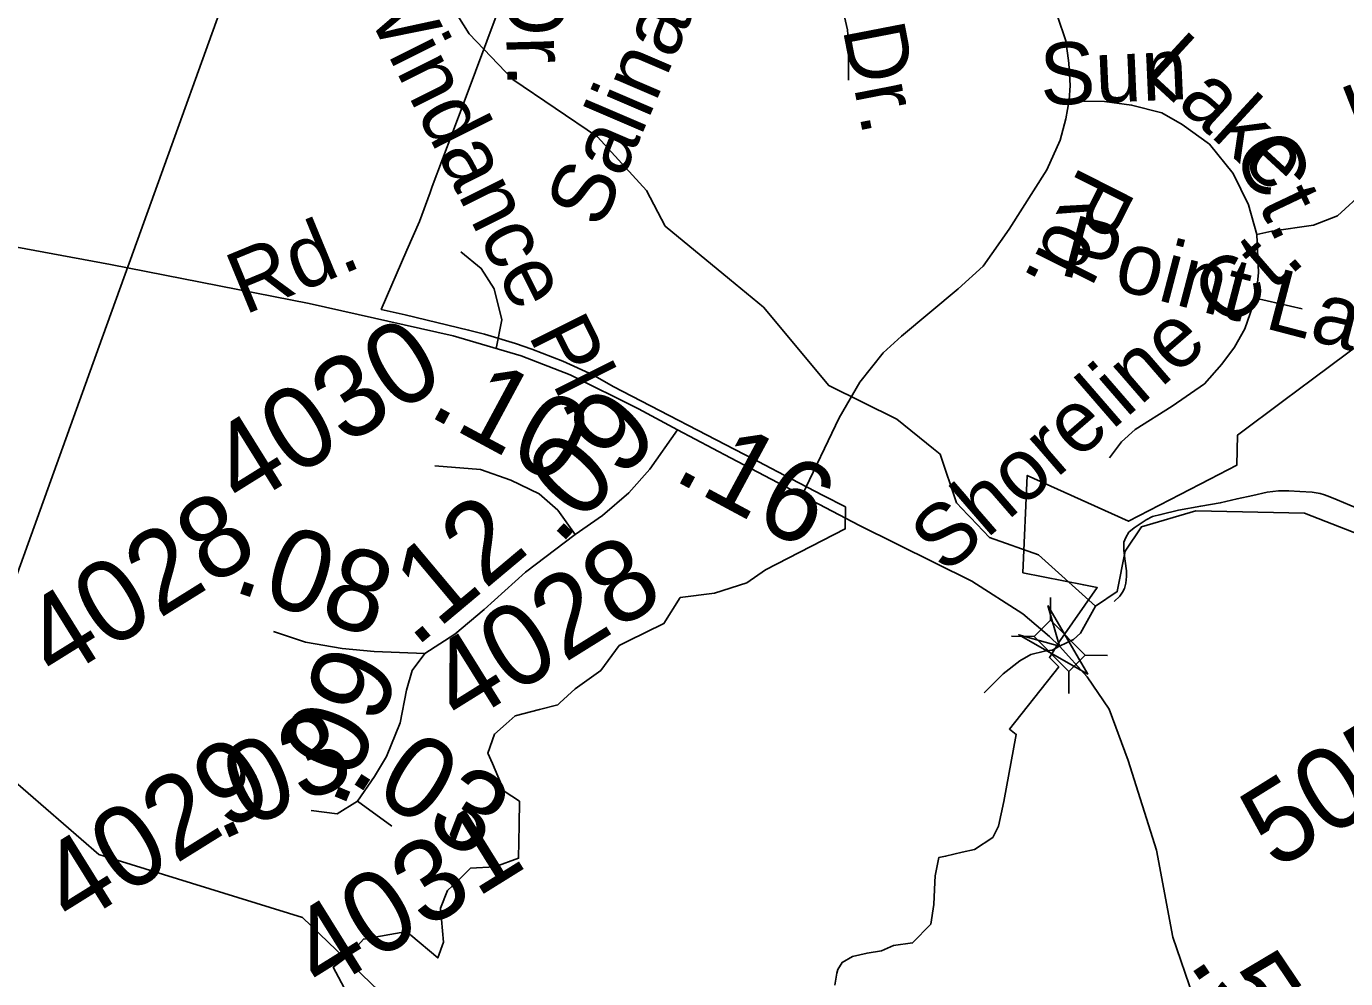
# Model space of a CAD drawing. Extents: x 2001466 to 31450019, y -30647475 to 847247.
# Drawn here: x 2055675 to 2059720, y 687753 to 690673 of the extents above; entities that cross this region are included whole.
import ezdxf

# ---------------------------------------------------------------- set-up
doc = ezdxf.new("R2010")
doc.units = 0
for name, color, linetype in [('Exist Boundary Political City Limit New', 7, 'Continuous'), ('Exist Hydrographic Creek Single Shore', 7, 'Continuous'), ('Exist Hydrographic Misc Water Feature', 7, 'Continuous'), ('Exist Road Non-System Type 51', 7, 'Continuous'), ('Exist Road Non-System Type 51 Label', 7, 'Continuous'), ('Exist Road Secondary Mileage Hundredths English Label', 7, 'Continuous'), ('Exist Road Secondary Structure Standard Bridge Attributed CELL', 7, 'Continuous'), ('Exist Road Secondary Structure Standard Bridge CELL', 7, 'Continuous'), ('Exist Road Secondary Type 51 Attributed', 7, 'Continuous'), ('Exist Road Secondary Type 51 Label', 7, 'Continuous'), ('Exist Road Secondary Type 51 Number Label', 7, 'Continuous'), ('Map Preparation Boundary City Limit Buffer Line', 7, 'Continuous')]:
    doc.layers.add(name, color=color, linetype=linetype)

msp = doc.modelspace()

# ---------------------------------------------------------------- linework, layer by layer
at = {"layer": 'Exist Boundary Political City Limit New'}
for points in [[(2055638.9, 688971.2), (2055898.6, 689692.2), (2055974, 689901.7), (2055994.5, 689958.6), (2056361.4, 690977.2)], [(2057124.4, 690728.6), (2057014.1, 690433.4), (2056919.6, 690182.2), (2056912.8, 690163.3), (2056880.1, 690074.4), (2056842.1, 689987.1), (2056762.9, 689805), (2056836.1, 689788.6), (2056933.4, 689765.3), (2057030.9, 689741.8), (2057079.6, 689728.8), (2057175, 689700.2), (2057225.2, 689683.6), (2057319.4, 689646.1), (2057411.6, 689604.2), (2057474.2, 689569.2), (2057904.8, 689345.7), (2057918.8, 689338.4), (2058020.2, 689285.7), (2058118.2, 689234.8), (2058186.5, 689199.4), (2058185.8, 689132.1), (2057941.8, 689007), (2057884.5, 688966.8), (2057784.5, 688935.5), (2057679.8, 688921.8), (2057629.9, 688842.4), (2057519.5, 688788), (2057492.5, 688775.2)], [(2058163.5, 687781), (2058176.1, 687803.1), (2058208, 687820.8), (2058252.9, 687831.8), (2058296.6, 687838.9), (2058333.5, 687854.6), (2058392.1, 687863.1), (2058448.5, 687920.8), (2058457.9, 687980.8), (2058460.9, 688049.2), (2058461.8, 688068.7), (2058472.6, 688124.4), (2058493.5, 688128.6), (2058544.5, 688141.1), (2058581.8, 688148.9), (2058637.9, 688185.9), (2058656.2, 688220.6), (2058672.5, 688296.9), (2058709.9, 688501.9), (2058689.4, 688518.2), (2058840.6, 688709.1), (2058831.4, 688718.8), (2058811.6, 688738.3), (2058845, 688789.6), (2058958.4, 688952.2), (2058917.2, 688960.4), (2058730.8, 688997.6), (2058744, 689296.2), (2058856.9, 689244.9), (2059053.9, 689155.4), (2059213, 689237.9), (2059303.6, 689284.8), (2059386.1, 689327.5), (2059388.8, 689419.9), (2059530.4, 689525.4), (2059618.5, 689591.1), (2059831.4, 689749.6)], [(2057492.5, 688775.2), (2057436.1, 688697.8), (2057429.6, 688692.9), (2057357.4, 688641.4), (2057310.9, 688598.5), (2057304.5, 688592.6), (2057247.9, 688578.2), (2057174.2, 688559.2), (2057146.4, 688534.4), (2057110.2, 688502.4), (2057089.8, 688445.1), (2057103.8, 688412.8), (2057140.5, 688327.9), (2057187.2, 688297.2), (2057186, 688224.6), (2057184.2, 688122.4), (2057111.1, 688095.8), (2057036.8, 688091.6), (2056996.6, 688052.7), (2056966.2, 688023.6), (2056944.5, 687969.4), (2056954.1, 687865.1), (2056936.2, 687816.8), (2056854.2, 687886.9), (2056841.9, 687897.6), (2056708.5, 687874.8), (2056665.1, 687825.1), (2056615.8, 687788.9), (2056899.8, 687255.5)], [(2058153.6, 687733.1), (2058160, 687769.9), (2058163.5, 687781)]]:
    msp.add_lwpolyline(points, dxfattribs=at)
at = {"layer": 'Exist Hydrographic Creek Single Shore'}
for points in [[(2056755.9, 687716.1), (2056521.9, 687940.7), (2055896.9, 688133.9), (2055570.9, 688416.1), (2055463, 688572.6), (2055145, 688871), (2054870, 689014.4), (2054727.9, 689204.3), (2054537, 689332)], [(2058953, 688895.2), (2059019.8, 688939.8), (2059044, 689063.9), (2059093.9, 689138.4), (2059261, 689187.5), (2059594, 689180.7), (2059869, 689073.4), (2060068.9, 689033.3), (2060426.9, 689048.9), (2060668.9, 689149)], [(2058612, 688629.8), (2058670, 688687.7), (2058720.8, 688727.6), (2058754.4, 688746.9), (2058796.5, 688756.9), (2058820.3, 688760.3), (2058843, 688772.7), (2058886.1, 688793), (2058906.9, 688812.3), (2058953, 688895.2)]]:
    msp.add_lwpolyline(points, dxfattribs=at)
at = {"layer": 'Exist Hydrographic Misc Water Feature'}
msp.add_line((2058569.8, 689166.9), (2058561.6, 689175.5), dxfattribs=at)
for points in [[(2057830.9, 689897.6), (2057633.9, 690060.5), (2057576.1, 690170), (2057426, 690333.8), (2057167, 690509.7), (2057033.1, 690650.2), (2056866, 690916), (2056774.9, 690999.9), (2056241, 691125.6), (2055633.4, 691114.4)], [(2058456.2, 689377.7), (2058344, 689468.6), (2058135, 689571.3), (2057934.9, 689811.6), (2057830.9, 689897.6)], [(2058561.6, 689175.5), (2058526.9, 689212.2), (2058476.9, 689361), (2058456.2, 689377.7)], [(2059533.3, 689248.5), (2059513.8, 689248.7), (2059479.6, 689244.5), (2059435.5, 689234.6), (2059387.3, 689224.4), (2059335.6, 689212), (2059275.7, 689202), (2059207.9, 689190), (2059153.5, 689175.9), (2059127.9, 689169.7), (2059108, 689159.7), (2059071.7, 689135.6), (2059055.7, 689121.8), (2059045.7, 689105.5), (2059040.1, 689091.7), (2059039.9, 689065.8), (2059044, 689033.5), (2059047.9, 689003.8), (2059048.3, 688985.8), (2059046.3, 688965.9), (2059042.4, 688949.8), (2059036, 688937.8), (2059028, 688925.6), (2059010.6, 688909.6)], [(2059843.5, 689159.3), (2059791.6, 689181), (2059733.4, 689204.8), (2059693.6, 689221), (2059671.5, 689230.9), (2059655.5, 689236.9), (2059641.8, 689240.6), (2059617.8, 689244.7), (2059579.8, 689246.8), (2059545.6, 689248.7), (2059533.3, 689248.5)], [(2058953, 688895.2), (2058777.9, 689053), (2058628, 689105.3), (2058569.8, 689166.9)]]:
    msp.add_lwpolyline(points, dxfattribs=at)
at = {"layer": 'Exist Road Non-System Type 51'}
for points in [[(2058097.6, 690984.5), (2058183.6, 690702.1), (2058193, 690662), (2058195.7, 690619.2), (2058195.7, 690508.2)], [(2058810.7, 690767.9), (2058836.3, 690704.2), (2058861.7, 690628), (2058871.1, 690559.8), (2058875.1, 690491.6), (2058872.7, 690446.4)], [(2058872.7, 690446.4), (2058861.7, 690389.4), (2058844.3, 690323.9), (2058804.3, 690233), (2058688, 690051.1), (2058609.1, 689937.5), (2058531.6, 689867.9), (2058357.9, 689723.5), (2058301.8, 689671.9), (2058230.9, 689582.3), (2058166.8, 689472.7), (2058053.3, 689235.1)], [(2059447.3, 690034.3), (2059421.9, 690125.5), (2059375.2, 690221.8), (2059303, 690311.3), (2059218.8, 690371.5), (2059156, 690407.6), (2059063.8, 690431.7), (2058980.9, 690442.4), (2058916.8, 690443.7), (2058872.7, 690446.4)], [(2059777.4, 690168), (2059694.6, 690091.8), (2059621.1, 690063.7), (2059494.1, 690045), (2059447.3, 690034.3)], [(2059447.3, 690034.3), (2059452.7, 689918), (2059448.7, 689876.5), (2059443.3, 689839.1)], [(2057007, 689981.9), (2057070, 689930.7), (2057109.3, 689867.7), (2057132.9, 689773.2), (2057115.4, 689685.6)], [(2059443.3, 689839.1), (2059411.2, 689745.5), (2059379.2, 689689.3), (2059340.4, 689637.2), (2059287, 689577), (2059188.1, 689508.8), (2059074.5, 689436.6), (2059033, 689399.1), (2058995.6, 689349.7)], [(2059443.3, 689839.1), (2059586.3, 689807)]]:
    msp.add_lwpolyline(points, dxfattribs=at)
at = {"layer": 'Exist Road Secondary Structure Standard Bridge Attributed CELL'}
msp.add_lwpolyline([(2058806.7, 688897.5), (2058929.6, 688686.9), (2058717.9, 688807.8), (2058843, 688772.7)], close=True, dxfattribs=at)
at = {"layer": 'Exist Road Secondary Structure Standard Bridge CELL'}
for p, q in [((2058815.5, 688921.4), (2058815, 688852.4)), ((2058695.8, 688803.3), (2058764.8, 688802.8)), ((2058921, 688744.6), (2058989.9, 688744.2)), ((2058871.8, 688696.2), (2058871.4, 688627.2))]:
    msp.add_line(p, q, dxfattribs=at)
msp.add_lwpolyline([(2058815, 688852.4), (2058921.2, 688744.9), (2058870.9, 688695.3), (2058764.8, 688802.8)], close=True, dxfattribs=at)
at = {"layer": 'Exist Road Secondary Type 51 Attributed'}
for points in [[(2057671.9, 689435.8), (2057551.9, 689500.6), (2057342.1, 689604.8), (2057192.2, 689663.2), (2056983.9, 689724), (2056542.1, 689823.5), (2055933, 689942.7), (2055551.2, 690013.7), (2055282.9, 690075.3), (2055011.5, 690174), (2054790.6, 690270.3), (2054579.2, 690387.2), (2054143.7, 690672.2), (2053965.4, 690808), (2053848.6, 690901.1), (2053750.8, 691005.3), (2053676.6, 691103.2), (2053471.5, 691391.4), (2053272.7, 691686.7), (2052919.2, 692202.2), (2052770.9, 692431.2), (2052668.3, 692566.2)], [(2057671.9, 689435.8), (2057586.6, 689315.8), (2057522, 689243.2), (2057441.5, 689173.7), (2057357.8, 689115.3)], [(2058843, 688772.7), (2058812.3, 688802.4), (2058730.2, 688871.8), (2058573.7, 688971.8), (2058229.6, 689142.5), (2057834.4, 689350.1), (2057671.9, 689435.8)], [(2057357.8, 689115.3), (2057304.2, 689189.5), (2057247.4, 689240), (2057160.6, 689281.1), (2057067.5, 689314.2), (2056927.1, 689325.3)], [(2057357.8, 689115.3), (2057205.6, 688999.6), (2057078.6, 688885.2), (2056988.6, 688809), (2056897.1, 688749.8)], [(2056897.1, 688749.8), (2056741.7, 688756.5), (2056643.1, 688765.9), (2056531, 688784.9), (2056433.2, 688818)], [(2059829.6, 686816.6), (2059479.3, 687349.5), (2059348.4, 687543.8), (2059252.1, 687698.5), (2059190.6, 687880.1), (2059140.1, 688147.7), (2059053.3, 688422.5), (2058995.5, 688579.5), (2058927.7, 688678.6), (2058843, 688772.7)], [(2056897.1, 688749.8), (2056857.7, 688698.4), (2056840.3, 688637.6), (2056821.4, 688537.4), (2056779.5, 688433.9), (2056742.5, 688373.5), (2056690.4, 688297.8)], [(2056690.4, 688297.8), (2056628.1, 688259.1), (2056548.4, 688269.3)], [(2056690.4, 688297.8), (2056796.1, 688221.2)]]:
    msp.add_lwpolyline(points, dxfattribs=at)
at = {"layer": 'Map Preparation Boundary City Limit Buffer Line'}
for points in [[(2055638.9, 688971.2), (2055898.6, 689692.2), (2055974, 689901.7), (2055994.5, 689958.6), (2056361.4, 690977.2)], [(2057124.4, 690728.6), (2057014.1, 690433.4), (2056919.6, 690182.2), (2056912.8, 690163.3), (2056880.1, 690074.4), (2056842.1, 689987.1), (2056762.9, 689805), (2056836.1, 689788.6), (2056933.4, 689765.3), (2057030.9, 689741.8), (2057079.6, 689728.8), (2057175, 689700.2), (2057225.2, 689683.6), (2057319.4, 689646.1), (2057411.6, 689604.2), (2057474.2, 689569.2), (2057904.8, 689345.7), (2057918.8, 689338.4), (2058020.2, 689285.7), (2058118.2, 689234.8), (2058186.5, 689199.4), (2058185.8, 689132.1), (2057941.8, 689007), (2057884.5, 688966.8), (2057784.5, 688935.5), (2057679.8, 688921.8), (2057629.9, 688842.4), (2057519.5, 688788), (2057492.5, 688775.2)], [(2058163.5, 687781), (2058176.1, 687803.1), (2058208, 687820.8), (2058252.9, 687831.8), (2058296.6, 687838.9), (2058333.5, 687854.6), (2058392.1, 687863.1), (2058448.5, 687920.8), (2058457.9, 687980.8), (2058460.9, 688049.2), (2058461.8, 688068.7), (2058472.6, 688124.4), (2058493.5, 688128.6), (2058544.5, 688141.1), (2058581.8, 688148.9), (2058637.9, 688185.9), (2058656.2, 688220.6), (2058672.5, 688296.9), (2058709.9, 688501.9), (2058689.4, 688518.2), (2058840.6, 688709.1), (2058831.4, 688718.8), (2058811.6, 688738.3), (2058845, 688789.6), (2058958.4, 688952.2), (2058917.2, 688960.4), (2058730.8, 688997.6), (2058744, 689296.2), (2058856.9, 689244.9), (2059053.9, 689155.4), (2059213, 689237.9), (2059303.6, 689284.8), (2059386.1, 689327.5), (2059388.8, 689419.9), (2059530.4, 689525.4), (2059618.5, 689591.1), (2059831.4, 689749.6)], [(2057492.5, 688775.2), (2057436.1, 688697.8), (2057429.6, 688692.9), (2057357.4, 688641.4), (2057310.9, 688598.5), (2057304.5, 688592.6), (2057247.9, 688578.2), (2057174.2, 688559.2), (2057146.4, 688534.4), (2057110.2, 688502.4), (2057089.8, 688445.1), (2057103.8, 688412.8), (2057140.5, 688327.9), (2057187.2, 688297.2), (2057186, 688224.6), (2057184.2, 688122.4), (2057111.1, 688095.8), (2057036.8, 688091.6), (2056996.6, 688052.7), (2056966.2, 688023.6), (2056944.5, 687969.4), (2056954.1, 687865.1), (2056936.2, 687816.8), (2056854.2, 687886.9), (2056841.9, 687897.6), (2056708.5, 687874.8), (2056665.1, 687825.1), (2056615.8, 687788.9), (2056899.8, 687255.5)], [(2058153.6, 687733.1), (2058160, 687769.9), (2058163.5, 687781)]]:
    msp.add_lwpolyline(points, dxfattribs=at)

# ---------------------------------------------------------------- texts
at = {"layer": 'Exist Road Non-System Type 51 Label'}
for s, rotation, p in [('Kinderston Dr.', 280.9616, (2057933.1, 691927.3)), ('Sadelia Dr.', 271.4669, (2057118.3, 691742.4)), ("Salina's Ct.", 66.8099, (2057437.3, 690048.4)), ('Windance Pl.', 296.5358, (2056675.6, 690800.7)), ('Sun', 2.4974, (2058786.4, 690430.4)), ('Lake', 317.3211, (2059095, 690528.6)), ('Lake', 21.4516, (2059762.4, 690301.4)), ('Ct.', 295.4025, (2059372.5, 690294.1)), ('Rd.', 243.1579, (2058908.7, 690250.8)), ('Point Lake Ct.', 345.342, (2058838.4, 689913.2)), ('Shoreline Ct.', 40.9132, (2058492.1, 688990.2))]:
    msp.add_text(s, height=190, rotation=rotation, dxfattribs=at).set_placement(p)
at = {"layer": 'Exist Road Secondary Mileage Hundredths English Label'}
for s, rotation, p in [('.10', 331.698, (2056900.5, 689482.8)), ('.09', 46.9786, (2057308.7, 689077.6)), ('.16', 331.7255, (2057652, 689286.3)), ('.12', 39.9906, (2056866.6, 688765.1)), ('.08', 341.5621, (2056301.5, 688943.2)), ('.09', 67.1687, (2056644.2, 688268.9)), ('.03', 24.4449, (2056269, 688174)), ('.03', 327.5257, (2056655.8, 688364.3)), ('.53', 304.0178, (2059236.3, 687801.8))]:
    msp.add_text(s, height=250, rotation=rotation, dxfattribs=at).set_placement(p)
at = {"layer": 'Exist Road Secondary Type 51 Label'}
msp.add_text('Rd.', height=190, rotation=22.4499, dxfattribs=at).set_placement((2056343.4, 689787.3))
at = {"layer": 'Exist Road Secondary Type 51 Number Label'}
for s, p in [('4030', (2056337.5, 689189.8)), ('4028', (2055765.8, 688658.7)), ('4028', (2057008.8, 688523.5)), ('5051', (2059504.9, 688083.6)), ('4029', (2055816.6, 687906.9)), ('4031', (2056582.4, 687705.1))]:
    msp.add_text(s, height=250, rotation=31.918, dxfattribs=at).set_placement(p)

doc.saveas('drawing.dxf')
